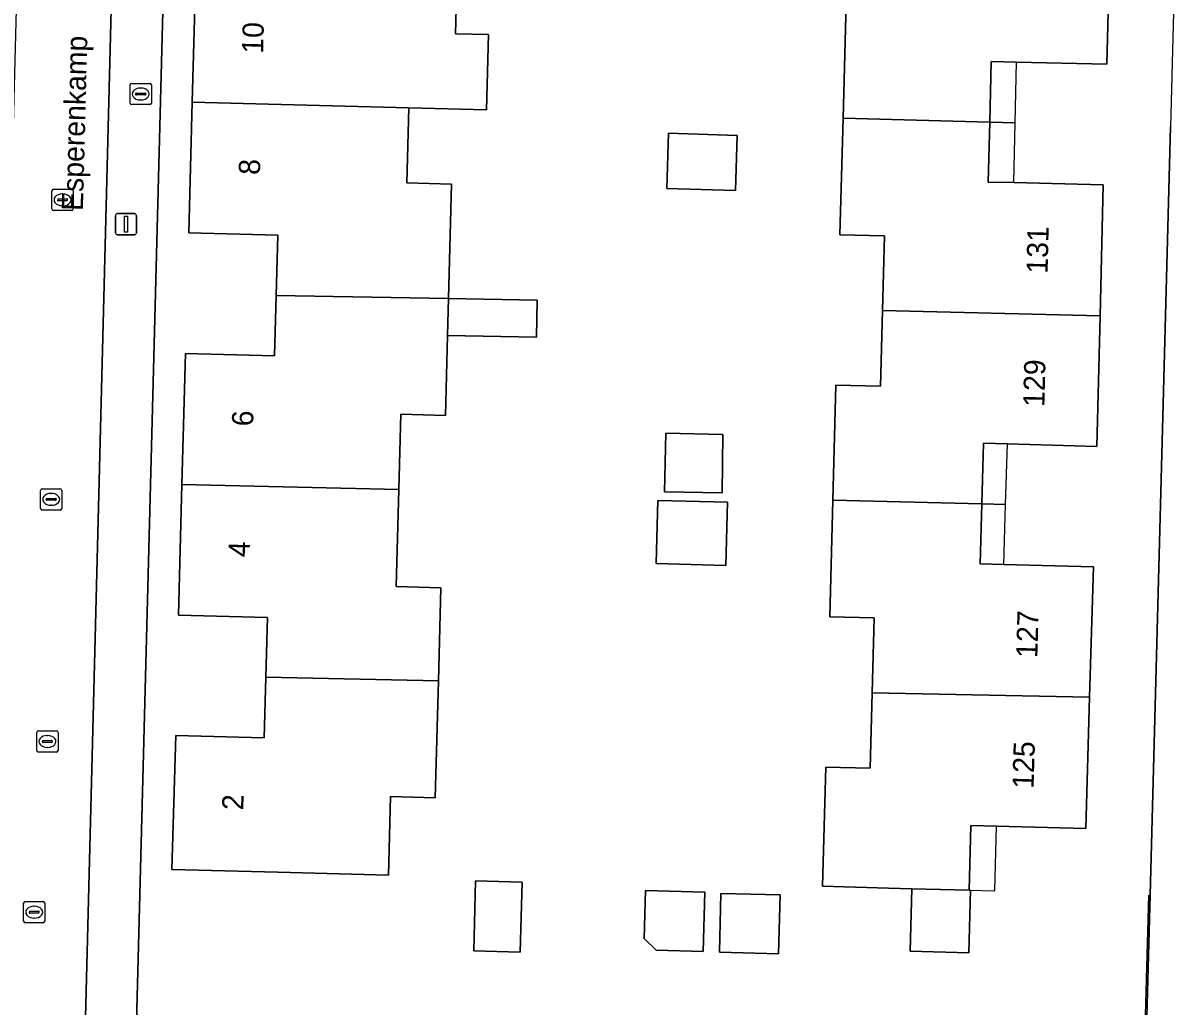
# Model space of a CAD drawing. Extents: x 162082 to 163401, y 388089 to 388636.
# Drawn here: x 162269.5 to 162323.5, y 388303.5 to 388349.8 of the extents above; entities that cross this region are included whole.
import ezdxf

# ---------------------------------------------------------------- set-up
doc = ezdxf.new("R2010")
doc.units = 0
for name, color, linetype in [('IMGEO_Brandkraan', 7, 'Continuous'), ('IMGEO_Erf', 7, 'Continuous'), ('IMGEO_Kolk', 7, 'Continuous'), ('IMGEO_Lichtmast', 7, 'Continuous'), ('IMGEO_Muur', 7, 'Continuous'), ('IMGEO_Openbare_ruimte_label', 7, 'Continuous'), ('IMGEO_Pand', 7, 'Continuous'), ('IMGEO_Pand_nummerreeks', 7, 'Continuous'), ('IMGEO_Pand_overbouw', 7, 'Continuous'), ('IMGEO_Rijbaan_lokaal_open', 7, 'Continuous'), ('IMGEO_Rioolput', 7, 'Continuous'), ('IMGEO_Voetpad_open', 7, 'Continuous')]:
    doc.layers.add(name, color=color, linetype=linetype)

msp = doc.modelspace()

# ---------------------------------------------------------------- linework, layer by layer
at = {"layer": 'IMGEO_Brandkraan'}
for p, q in [((162274.513, 388346.001), (162274.513, 388346.853)), ((162274.588, 388346.927), (162275.44, 388346.927)), ((162275.001, 388346.707), (162275.026, 388346.707)), ((162275.514, 388346.853), (162275.514, 388346.001)), ((162274.772, 388346.421), (162274.772, 388346.433)), ((162275.21, 388346.384), (162274.812, 388346.384)), ((162274.815, 388346.47), (162275.213, 388346.47)), ((162275.024, 388346.147), (162274.999, 388346.147)), ((162275.256, 388346.433), (162275.256, 388346.421)), ((162275.44, 388345.927), (162274.588, 388345.927))]:
    msp.add_line(p, q, dxfattribs=at)
for points in [[(162274.513, 388346.001), (162274.513, 388346.853)], [(162274.588, 388346.927), (162275.44, 388346.927)], [(162275.514, 388346.853), (162275.514, 388346.001)], [(162275.44, 388345.927), (162274.588, 388345.927)]]:
    msp.add_lwpolyline(points, dxfattribs=at)
for centre, radius, start, end in [((162274.59, 388346.851), 0.0765, 91.552, 178.448), ((162274.59, 388346.851), 0.0765, 91.552, 178.448), ((162275.438, 388346.851), 0.0765, 1.552, 88.448), ((162275.438, 388346.851), 0.0765, 1.552, 88.448), ((162274.812, 388346.43), 0.0403, 85.8775, 175.7526), ((162274.809, 388346.42), 0.0366, 178.938, 274.7102), ((162275.213, 388346.427), 0.043, 264.8664, 352.4533), ((162275.217, 388346.432), 0.0386, 1.7309, 96.639), ((162274.59, 388346.003), 0.0765, 181.552, 268.448), ((162274.59, 388346.003), 0.0765, 181.552, 268.448), ((162275.438, 388346.003), 0.0765, 271.552, 358.448), ((162275.438, 388346.003), 0.0765, 271.552, 358.448)]:
    msp.add_arc(centre, radius, start, end, dxfattribs=at)
for centre, major_axis, ratio, start_param, end_param in [((162275, 388346.427), (-0.387, 0.002), 0.722429, 4.712389, 7.853982), ((162275.025, 388346.427), (-0.39, 0.002), 0.717154, 1.570796, 4.712389)]:
    msp.add_ellipse(centre, major_axis=major_axis, ratio=ratio, start_param=start_param, end_param=end_param, dxfattribs=at)
at = {"layer": 'IMGEO_Erf'}
for points in [[(162276.659, 388373.258), (162274.738, 388299.666)], [(162289.997, 388354.7), (162289.853, 388349.262), (162291.402, 388349.222), (162291.309, 388345.685), (162287.65, 388345.78), (162287.556, 388342.239), (162289.665, 388342.183), (162289.522, 388336.79), (162293.695, 388336.718), (162293.665, 388334.969), (162289.476, 388335.042), (162289.377, 388331.286), (162287.267, 388331.341), (162287.173, 388327.79), (162287.052, 388323.223), (162289.161, 388323.167), (162289.045, 388318.78), (162288.899, 388313.27), (162286.789, 388313.325), (162286.691, 388309.626), (162281.483, 388309.763), (162276.484, 388309.895), (162276.667, 388316.203), (162280.834, 388316.09), (162280.911, 388318.957), (162280.987, 388321.767), (162276.788, 388321.88), (162276.955, 388328.034), (162277.122, 388334.206), (162281.326, 388334.094), (162281.401, 388336.931), (162281.476, 388339.772), (162277.277, 388339.883), (162277.44, 388346.042), (162277.604, 388352.213)], [(162320.715, 388353.97), (162320.558, 388347.826), (162316.301, 388347.928), (162315.1, 388347.957), (162315.037, 388345.106), (162314.962, 388342.278), (162316.163, 388342.249), (162320.381, 388342.147), (162320.232, 388335.968), (162320.083, 388329.824), (162315.864, 388329.945), (162314.745, 388329.977), (162314.663, 388327.118), (162314.582, 388324.299), (162315.7, 388324.267), (162319.918, 388324.145), (162319.742, 388318.012), (162319.564, 388311.819), (162315.346, 388311.932), (162314.147, 388311.964), (162314.065, 388308.916), (162314.124, 388308.914), (162314.045, 388305.972), (162311.276, 388306.046), (162311.355, 388308.989), (162310.267, 388309.018), (162307.148, 388309.102), (162307.299, 388314.72), (162309.399, 388314.664), (162309.494, 388318.221), (162309.589, 388321.742), (162307.49, 388321.799), (162307.637, 388327.291), (162307.783, 388332.716), (162309.883, 388332.66), (162309.979, 388336.231), (162310.073, 388339.738), (162307.974, 388339.795), (162308.121, 388345.29), (162308.267, 388350.712)], [(162322.064, 388289.216), (162322.596, 388308.7), (162323.548, 388344.871)]]:
    msp.add_lwpolyline(points, dxfattribs=at)
for points in [[(162299.89, 388344.575), (162303.125, 388344.477), (162303.046, 388341.877), (162299.811, 388341.975)], [(162299.759, 388330.44), (162302.449, 388330.391), (162302.423, 388327.641), (162299.695, 388327.691)], [(162302.668, 388327.19), (162302.589, 388324.22), (162299.304, 388324.309), (162299.384, 388327.278)], [(162292.988, 388309.3), (162292.901, 388305.996), (162290.713, 388306.054), (162290.801, 388309.358)], [(162301.599, 388308.822), (162301.525, 388306.031), (162299.31, 388306.089), (162298.744, 388306.637), (162298.804, 388308.896)], [(162305.154, 388308.692), (162305.081, 388305.924), (162302.288, 388305.998), (162302.361, 388308.766)]]:
    msp.add_lwpolyline(points, close=True, dxfattribs=at)
at = {"layer": 'IMGEO_Kolk'}
for p, q in [((162270.827, 388341.012), (162270.827, 388341.864)), ((162270.902, 388341.938), (162271.754, 388341.938)), ((162271.315, 388341.718), (162271.34, 388341.718)), ((162271.828, 388341.864), (162271.828, 388341.012)), ((162271.086, 388341.432), (162271.086, 388341.444)), ((162271.524, 388341.395), (162271.126, 388341.395)), ((162271.129, 388341.481), (162271.527, 388341.481)), ((162271.57, 388341.444), (162271.57, 388341.432)), ((162271.754, 388340.938), (162270.902, 388340.938)), ((162271.338, 388341.158), (162271.313, 388341.158)), ((162270.292, 388326.902), (162270.292, 388327.754)), ((162270.367, 388327.828), (162271.219, 388327.828)), ((162271.293, 388327.754), (162271.293, 388326.902)), ((162270.551, 388327.322), (162270.551, 388327.334)), ((162270.989, 388327.285), (162270.591, 388327.285)), ((162270.594, 388327.371), (162270.992, 388327.371)), ((162270.78, 388327.608), (162270.805, 388327.608)), ((162271.035, 388327.334), (162271.035, 388327.322)), ((162271.219, 388326.828), (162270.367, 388326.828)), ((162270.803, 388327.048), (162270.778, 388327.048)), ((162270.116, 388315.498), (162270.116, 388316.35)), ((162270.191, 388316.424), (162271.043, 388316.424)), ((162271.117, 388316.35), (162271.117, 388315.498)), ((162270.375, 388315.918), (162270.375, 388315.93)), ((162270.813, 388315.881), (162270.415, 388315.881)), ((162270.418, 388315.967), (162270.816, 388315.967)), ((162270.604, 388316.204), (162270.629, 388316.204)), ((162270.859, 388315.93), (162270.859, 388315.918)), ((162271.043, 388315.424), (162270.191, 388315.424)), ((162270.627, 388315.644), (162270.602, 388315.644))]:
    msp.add_line(p, q, dxfattribs=at)
for points in [[(162270.827, 388341.012), (162270.827, 388341.864)], [(162270.902, 388341.938), (162271.754, 388341.938)], [(162271.828, 388341.864), (162271.828, 388341.012)], [(162271.754, 388340.938), (162270.902, 388340.938)], [(162270.292, 388326.902), (162270.292, 388327.754)], [(162270.367, 388327.828), (162271.219, 388327.828)], [(162271.293, 388327.754), (162271.293, 388326.902)], [(162271.219, 388326.828), (162270.367, 388326.828)], [(162270.116, 388315.498), (162270.116, 388316.35)], [(162270.191, 388316.424), (162271.043, 388316.424)], [(162271.117, 388316.35), (162271.117, 388315.498)], [(162271.043, 388315.424), (162270.191, 388315.424)]]:
    msp.add_lwpolyline(points, dxfattribs=at)
for centre, radius, start, end in [((162270.904, 388341.862), 0.0765, 91.552, 178.448), ((162270.904, 388341.862), 0.0765, 91.552, 178.448), ((162271.752, 388341.862), 0.0765, 1.552, 88.448), ((162271.752, 388341.862), 0.0765, 1.552, 88.448), ((162271.126, 388341.441), 0.0403, 85.8775, 175.7526), ((162271.123, 388341.431), 0.0366, 178.938, 274.7102), ((162271.527, 388341.438), 0.043, 264.8664, 352.4533), ((162271.531, 388341.443), 0.0386, 1.7309, 96.639), ((162270.904, 388341.014), 0.0765, 181.552, 268.448), ((162270.904, 388341.014), 0.0765, 181.552, 268.448), ((162271.752, 388341.014), 0.0765, 271.552, 358.448), ((162271.752, 388341.014), 0.0765, 271.552, 358.448), ((162270.369, 388327.752), 0.0765, 91.552, 178.448), ((162270.369, 388327.752), 0.0765, 91.552, 178.448), ((162271.217, 388327.752), 0.0765, 1.552, 88.448), ((162271.217, 388327.752), 0.0765, 1.552, 88.448), ((162270.591, 388327.331), 0.0403, 85.8775, 175.7526), ((162270.588, 388327.321), 0.0366, 178.938, 274.7102), ((162270.992, 388327.328), 0.043, 264.8664, 352.4533), ((162270.996, 388327.333), 0.0386, 1.7309, 96.639), ((162270.369, 388326.904), 0.0765, 181.552, 268.448), ((162270.369, 388326.904), 0.0765, 181.552, 268.448), ((162271.217, 388326.904), 0.0765, 271.552, 358.448), ((162271.217, 388326.904), 0.0765, 271.552, 358.448), ((162270.193, 388316.348), 0.0765, 91.552, 178.448), ((162270.193, 388316.348), 0.0765, 91.552, 178.448), ((162271.041, 388316.348), 0.0765, 1.552, 88.448), ((162271.041, 388316.348), 0.0765, 1.552, 88.448), ((162270.415, 388315.927), 0.0403, 85.8775, 175.7526), ((162270.412, 388315.917), 0.0366, 178.938, 274.7102), ((162270.816, 388315.924), 0.043, 264.8664, 352.4533), ((162270.82, 388315.929), 0.0386, 1.7309, 96.639), ((162270.193, 388315.5), 0.0765, 181.552, 268.448), ((162270.193, 388315.5), 0.0765, 181.552, 268.448), ((162271.041, 388315.5), 0.0765, 271.552, 358.448), ((162271.041, 388315.5), 0.0765, 271.552, 358.448)]:
    msp.add_arc(centre, radius, start, end, dxfattribs=at)
for centre, major_axis, ratio, start_param, end_param in [((162271.314, 388341.438), (-0.387, 0.002), 0.722429, 4.712389, 7.853982), ((162271.339, 388341.438), (-0.39, 0.002), 0.717154, 1.570796, 4.712389), ((162270.779, 388327.328), (-0.387, 0.002), 0.722429, 4.712389, 7.853982), ((162270.804, 388327.328), (-0.39, 0.002), 0.717154, 1.570796, 4.712389), ((162270.603, 388315.924), (-0.387, 0.002), 0.722429, 4.712389, 7.853982), ((162270.628, 388315.924), (-0.39, 0.002), 0.717154, 1.570796, 4.712389)]:
    msp.add_ellipse(centre, major_axis=major_axis, ratio=ratio, start_param=start_param, end_param=end_param, dxfattribs=at)
at = {"layer": 'IMGEO_Lichtmast'}
for p, q in [((162273.823, 388339.892), (162273.823, 388340.692)), ((162273.823, 388340.692), (162273.823, 388339.892)), ((162273.923, 388340.792), (162274.713, 388340.792)), ((162274.713, 388340.792), (162273.923, 388340.792)), ((162274.813, 388340.692), (162274.813, 388339.892)), ((162274.813, 388339.892), (162274.813, 388340.692)), ((162274.713, 388339.792), (162273.923, 388339.792)), ((162273.923, 388339.792), (162274.713, 388339.792))]:
    msp.add_line(p, q, dxfattribs=at)
msp.add_lwpolyline([(162274.243, 388340.667), (162274.393, 388340.667), (162274.393, 388339.917), (162274.243, 388339.917), (162274.243, 388340.667)], dxfattribs=at)
for centre, start, end in [((162273.923, 388340.692), 90, 180), ((162273.923, 388340.692), 90, 180), ((162274.713, 388340.692), 0, 90), ((162274.713, 388340.692), 360, 90), ((162273.923, 388339.892), 180, 270), ((162273.923, 388339.892), 180, 270), ((162274.713, 388339.892), 270, 0), ((162274.713, 388339.892), 270, 0)]:
    msp.add_arc(centre, 0.1, start, end, dxfattribs=at)
at = {"layer": 'IMGEO_Muur'}
msp.add_lwpolyline([(162322.512, 388308.69), (162322.096, 388293.451)], dxfattribs=at)
at = {"layer": 'IMGEO_Pand'}
for points in [[(162287.65, 388345.78), (162291.309, 388345.685), (162291.402, 388349.222), (162289.853, 388349.262), (162289.997, 388354.7), (162281.886, 388354.941), (162281.814, 388352.105), (162277.604, 388352.213), (162277.44, 388346.042)], [(162320.715, 388353.97), (162310.462, 388354.21), (162310.367, 388350.656), (162308.267, 388350.712), (162308.121, 388345.29), (162315.037, 388345.106), (162315.1, 388347.957), (162316.301, 388347.928), (162320.558, 388347.826)], [(162287.65, 388345.78), (162277.44, 388346.042), (162277.277, 388339.883), (162281.476, 388339.772), (162281.401, 388336.931), (162289.522, 388336.79), (162289.665, 388342.183), (162287.556, 388342.239)], [(162320.381, 388342.147), (162316.163, 388342.249), (162314.962, 388342.278), (162315.037, 388345.106), (162308.121, 388345.29), (162307.974, 388339.795), (162310.073, 388339.738), (162309.979, 388336.231), (162320.232, 388335.968)], [(162299.89, 388344.575), (162299.811, 388341.975), (162303.046, 388341.877), (162303.125, 388344.477)], [(162289.476, 388335.042), (162289.522, 388336.79), (162281.401, 388336.931), (162281.326, 388334.094), (162277.122, 388334.206), (162276.955, 388328.034), (162287.173, 388327.79), (162287.267, 388331.341), (162289.377, 388331.286)], [(162289.522, 388336.79), (162289.476, 388335.042), (162293.665, 388334.969), (162293.695, 388336.718)], [(162320.232, 388335.968), (162309.979, 388336.231), (162309.883, 388332.66), (162307.783, 388332.716), (162307.637, 388327.291), (162314.663, 388327.118), (162314.745, 388329.977), (162315.864, 388329.945), (162320.083, 388329.824)], [(162299.759, 388330.44), (162299.695, 388327.691), (162302.423, 388327.641), (162302.449, 388330.391)], [(162280.911, 388318.957), (162289.045, 388318.78), (162289.161, 388323.167), (162287.052, 388323.223), (162287.173, 388327.79), (162276.955, 388328.034), (162276.788, 388321.88), (162280.987, 388321.767)], [(162299.304, 388324.309), (162302.589, 388324.22), (162302.668, 388327.19), (162299.384, 388327.278)], [(162319.918, 388324.145), (162315.7, 388324.267), (162314.582, 388324.299), (162314.663, 388327.118), (162307.637, 388327.291), (162307.49, 388321.799), (162309.589, 388321.742), (162309.494, 388318.221), (162319.742, 388318.012)], [(162280.911, 388318.957), (162280.834, 388316.09), (162276.667, 388316.203), (162276.484, 388309.895), (162281.483, 388309.763), (162286.691, 388309.626), (162286.789, 388313.325), (162288.899, 388313.27), (162289.045, 388318.78)], [(162319.742, 388318.012), (162309.494, 388318.221), (162309.399, 388314.664), (162307.299, 388314.72), (162307.148, 388309.102), (162310.267, 388309.018), (162311.355, 388308.989), (162314.065, 388308.916), (162314.147, 388311.964), (162315.346, 388311.932), (162319.564, 388311.819)], [(162290.713, 388306.054), (162292.901, 388305.996), (162292.988, 388309.3), (162290.801, 388309.358)], [(162298.744, 388306.637), (162299.31, 388306.089), (162301.525, 388306.031), (162301.599, 388308.822), (162298.804, 388308.896)], [(162302.288, 388305.998), (162305.081, 388305.924), (162305.154, 388308.692), (162302.361, 388308.766)], [(162314.065, 388308.916), (162311.355, 388308.989), (162311.276, 388306.046), (162314.045, 388305.972), (162314.124, 388308.914)]]:
    msp.add_lwpolyline(points, close=True, dxfattribs=at)
at = {"layer": 'IMGEO_Pand_overbouw'}
for points in [[(162316.301, 388347.928), (162315.1, 388347.957), (162315.037, 388345.106), (162316.232, 388345.074)], [(162316.232, 388345.074), (162315.037, 388345.106), (162314.962, 388342.278), (162316.163, 388342.249)], [(162315.864, 388329.945), (162314.745, 388329.977), (162314.663, 388327.118), (162315.782, 388327.09)], [(162315.782, 388327.09), (162314.663, 388327.118), (162314.582, 388324.299), (162315.7, 388324.267)], [(162315.346, 388311.932), (162314.147, 388311.964), (162314.065, 388308.916), (162315.265, 388308.884)]]:
    msp.add_lwpolyline(points, close=True, dxfattribs=at)
at = {"layer": 'IMGEO_Rijbaan_lokaal_open'}
msp.add_lwpolyline([(162273.918, 388362.117), (162267.343, 388362.316), (162267.313, 388361.316), (162269.431, 388361.317), (162268.074, 388309.912), (162267.97, 388306.031), (162267.474, 388284.544), (162271.94, 388284.429)], close=True, dxfattribs=at)
at = {"layer": 'IMGEO_Rioolput'}
for p, q in [((162269.491, 388307.456), (162269.491, 388308.308)), ((162269.566, 388308.382), (162270.418, 388308.382)), ((162270.492, 388308.308), (162270.492, 388307.456)), ((162269.75, 388307.876), (162269.75, 388307.888)), ((162270.188, 388307.839), (162269.79, 388307.839)), ((162269.793, 388307.925), (162270.191, 388307.925)), ((162269.979, 388308.162), (162270.004, 388308.162)), ((162270.234, 388307.888), (162270.234, 388307.876)), ((162270.418, 388307.382), (162269.566, 388307.382)), ((162270.002, 388307.602), (162269.977, 388307.602))]:
    msp.add_line(p, q, dxfattribs=at)
for points in [[(162269.491, 388307.456), (162269.491, 388308.308)], [(162269.566, 388308.382), (162270.418, 388308.382)], [(162270.492, 388308.308), (162270.492, 388307.456)], [(162270.418, 388307.382), (162269.566, 388307.382)]]:
    msp.add_lwpolyline(points, dxfattribs=at)
for centre, radius, start, end in [((162269.568, 388308.306), 0.0765, 91.552, 178.448), ((162269.568, 388308.306), 0.0765, 91.552, 178.448), ((162270.416, 388308.306), 0.0765, 1.552, 88.448), ((162270.416, 388308.306), 0.0765, 1.552, 88.448), ((162269.79, 388307.885), 0.0403, 85.8775, 175.7526), ((162269.787, 388307.875), 0.0366, 178.938, 274.7102), ((162270.191, 388307.882), 0.043, 264.8664, 352.4533), ((162270.195, 388307.887), 0.0386, 1.7309, 96.639), ((162269.568, 388307.458), 0.0765, 181.552, 268.448), ((162269.568, 388307.458), 0.0765, 181.552, 268.448), ((162270.416, 388307.458), 0.0765, 271.552, 358.448), ((162270.416, 388307.458), 0.0765, 271.552, 358.448)]:
    msp.add_arc(centre, radius, start, end, dxfattribs=at)
for centre, major_axis, ratio, start_param, end_param in [((162269.978, 388307.882), (-0.387, 0.002), 0.722429, 4.712389, 7.853982), ((162270.003, 388307.882), (-0.39, 0.002), 0.717154, 1.570796, 4.712389)]:
    msp.add_ellipse(centre, major_axis=major_axis, ratio=ratio, start_param=start_param, end_param=end_param, dxfattribs=at)
at = {"layer": 'IMGEO_Voetpad_open'}
for points in [[(162328.957, 388459.155), (162328.239, 388459.175), (162328.425, 388466.717), (162326.67, 388467.741), (162324.944, 388398.956), (162324.875, 388396.866), (162324.775, 388392.309), (162324.727, 388389.88), (162323.548, 388344.871), (162322.596, 388308.7), (162322.064, 388289.216), (162321.838, 388282.94), (162321.754, 388279.943), (162321.622, 388274.941), (162321.465, 388268.569), (162320.158, 388219.684), (162319.131, 388179.663), (162318.651, 388160.969), (162318.592, 388158.661), (162318.461, 388153.271)], [(162274.738, 388299.666), (162276.659, 388373.258), (162282.346, 388373.091), (162283.855, 388373.048), (162290.369, 388372.882), (162296.268, 388372.715), (162296.746, 388390.816), (162294.332, 388390.848), (162294.211, 388385.803), (162293.903, 388374.131), (162283.893, 388374.397), (162283.941, 388375.937), (162286.434, 388377.492), (162286.712, 388386.006), (162286.847, 388391.062), (162286.938, 388393.289), (162284.394, 388390.548), (162284.037, 388377.998), (162283.239, 388377.625), (162274.2, 388373.179), (162273.985, 388364.716), (162273.918, 388362.117), (162271.94, 388284.429)]]:
    msp.add_lwpolyline(points, dxfattribs=at)

# ---------------------------------------------------------------- texts
at = {"layer": 'IMGEO_Openbare_ruimte_label'}
msp.add_text('Esperenkamp', height=1, rotation=88.5106, dxfattribs=at).set_placement((162272.287, 388340.912))
at = {"layer": 'IMGEO_Pand_nummerreeks'}
for s, rotation, p in [('10', 88.4808, (162280.782, 388348.312)), ('8', 88.4808, (162280.631, 388342.607)), ('131', 88.6137, (162317.759, 388337.954)), ('129', 88.6137, (162317.607, 388331.679)), ('6', 88.4475, (162280.309, 388330.76)), ('4', 88.4478, (162280.142, 388324.597)), ('127', 88.3558, (162317.275, 388319.85)), ('125', 88.3558, (162317.098, 388313.687)), ('2', 88.3383, (162279.846, 388312.676))]:
    msp.add_text(s, height=1, rotation=rotation, dxfattribs=at).set_placement(p)

doc.saveas('drawing.dxf')
